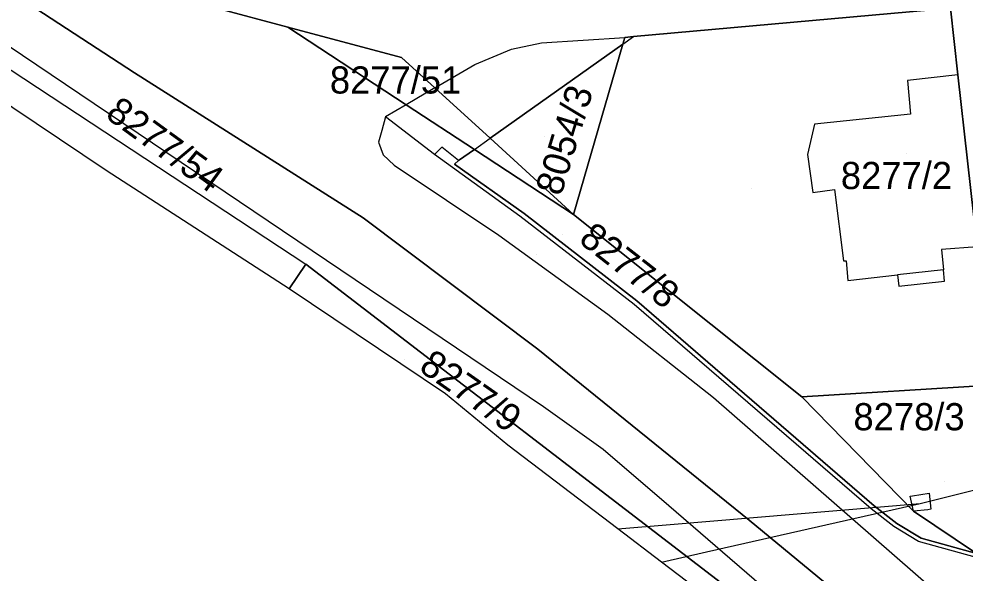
# Model space of a CAD drawing. Extents: x -266199 to -261993, y -1239047 to -1235108.
# Drawn here: x -263993.8 to -263924.1, y -1236712 to -1236671.2 of the extents above; entities that cross this region are included whole.
import ezdxf

# ---------------------------------------------------------------- set-up
doc = ezdxf.new("R2010")
doc.units = 0
for name, color, linetype in [('body_kn', 7, 'Continuous'), ('kladpar_druhypozemkov', 7, 'Continuous'), ('kladpar_hranice', 7, 'Continuous'), ('kladpar_parcelnecisla', 7, 'Continuous'), ('kladpar_plochy', 7, 'Continuous'), ('linie', 7, 'Continuous'), ('zappar_hrandruhpozemk', 7, 'Continuous'), ('znacky', 7, 'Continuous'), ('zuob_linie', 7, 'Continuous'), ('zuob_plochy', 7, 'Continuous')]:
    doc.layers.add(name, color=color, linetype=linetype)

msp = doc.modelspace()

# ---------------------------------------------------------------- linework, layer by layer
at = {"layer": 'body_kn'}
for p, q in [((-263973.97, -1236671.79), (-263973.97, -1236671.79)), ((-263973.97, -1236671.79), (-263973.97, -1236671.79)), ((-263949.18, -1236672.54), (-263949.18, -1236672.54)), ((-263949.18, -1236672.54), (-263949.18, -1236672.54)), ((-263948.55, -1236672.48), (-263948.55, -1236672.48)), ((-263955.31, -1236672.93), (-263955.31, -1236672.93)), ((-263949.33, -1236673.03), (-263949.33, -1236673.03)), ((-263949.33, -1236673.03), (-263949.33, -1236673.03)), ((-263957.51, -1236673.4), (-263957.51, -1236673.4)), ((-263965.62, -1236674.01), (-263965.62, -1236674.01)), ((-263960.21, -1236674.53), (-263960.21, -1236674.53)), ((-263985.26, -1236675.15), (-263985.26, -1236675.15)), ((-263924.67, -1236675.3), (-263924.67, -1236675.3)), ((-263924.67, -1236675.3), (-263924.67, -1236675.3)), ((-263928.37, -1236675.71), (-263928.37, -1236675.71)), ((-263963.16, -1236676.25), (-263963.16, -1236676.25)), ((-263963.16, -1236676.25), (-263963.16, -1236676.25)), ((-263965.27, -1236677.49), (-263965.27, -1236677.49)), ((-263965.27, -1236677.49), (-263965.27, -1236677.49)), ((-263966.79, -1236678.38), (-263966.79, -1236678.38)), ((-263928.15, -1236678.19), (-263928.15, -1236678.19)), ((-263967.05, -1236679.4), (-263967.05, -1236679.4)), ((-263935.23, -1236678.93), (-263935.23, -1236678.93)), ((-263959.09, -1236679.96), (-263959.09, -1236679.96)), ((-263959.09, -1236679.96), (-263959.09, -1236679.96)), ((-263967.29, -1236680.25), (-263967.29, -1236680.25)), ((-263962.65, -1236680.61), (-263962.65, -1236680.61)), ((-263960.25, -1236680.78), (-263960.25, -1236680.78)), ((-263966.97, -1236681.19), (-263966.97, -1236681.19)), ((-263963.19, -1236681.16), (-263963.19, -1236681.16)), ((-263961.41, -1236681.6), (-263961.41, -1236681.6)), ((-263961.41, -1236681.6), (-263961.41, -1236681.6)), ((-263935.73, -1236681.15), (-263935.73, -1236681.15)), ((-263966.16, -1236681.94), (-263966.16, -1236681.94)), ((-263961.71, -1236681.86), (-263961.71, -1236681.86)), ((-263987.33, -1236682.33), (-263987.33, -1236682.33)), ((-263935.34, -1236683.96), (-263935.34, -1236683.96)), ((-263933.76, -1236683.73), (-263933.76, -1236683.73)), ((-263956.91, -1236685.69), (-263956.91, -1236685.69)), ((-263956.59, -1236685.49), (-263956.59, -1236685.49)), ((-263952.95, -1236685.56), (-263952.95, -1236685.56)), ((-263952.95, -1236685.56), (-263952.95, -1236685.56)), ((-263968.42, -1236685.82), (-263968.42, -1236685.82)), ((-263958.45, -1236687.1), (-263958.45, -1236687.1)), ((-263925.88, -1236688.15), (-263925.88, -1236688.15)), ((-263972.66, -1236689.22), (-263972.66, -1236689.22)), ((-263933.08, -1236688.99), (-263933.08, -1236688.99)), ((-263932.9, -1236688.97), (-263932.9, -1236688.97)), ((-263925.74, -1236689.64), (-263925.74, -1236689.64)), ((-263925.74, -1236689.64), (-263925.74, -1236689.64)), ((-263932.76, -1236690.42), (-263932.76, -1236690.42)), ((-263929.11, -1236690.01), (-263929.11, -1236690.01)), ((-263929.11, -1236690.01), (-263929.11, -1236690.01)), ((-263925.66, -1236690.48), (-263925.66, -1236690.48)), ((-263973.88, -1236691.05), (-263973.88, -1236691.05)), ((-263973.88, -1236691.05), (-263973.88, -1236691.05)), ((-263929.02, -1236690.85), (-263929.02, -1236690.85)), ((-263929.02, -1236690.85), (-263929.02, -1236690.85)), ((-263948.3, -1236691.93), (-263948.3, -1236691.93)), ((-263948.49, -1236692.2), (-263948.49, -1236692.2)), ((-263950.42, -1236692.91), (-263950.42, -1236692.91)), ((-263955.59, -1236695.48), (-263955.59, -1236695.48)), ((-263962.36, -1236698.77), (-263962.36, -1236698.77)), ((-263942.65, -1236699.03), (-263942.65, -1236699.03)), ((-263936.15, -1236698.98), (-263936.15, -1236698.98)), ((-263936.15, -1236698.98), (-263936.15, -1236698.98)), ((-263955.16, -1236699.71), (-263955.16, -1236699.71)), ((-263957.78, -1236702.55), (-263957.78, -1236702.55)), ((-263950.76, -1236702.84), (-263950.76, -1236702.84)), ((-263928.19, -1236706.3), (-263928.19, -1236706.3)), ((-263928.19, -1236706.3), (-263928.19, -1236706.3)), ((-263928.02, -1236706.27), (-263928.02, -1236706.27)), ((-263926.79, -1236706.08), (-263926.79, -1236706.08)), ((-263945.93, -1236706.98), (-263945.93, -1236706.98)), ((-263931.04, -1236707.23), (-263931.04, -1236707.23)), ((-263930.83, -1236707.01), (-263930.83, -1236707.01)), ((-263927.45, -1236706.84), (-263927.45, -1236706.84)), ((-263927.45, -1236706.84), (-263927.45, -1236706.84)), ((-263926.89, -1236707.29), (-263926.89, -1236707.29)), ((-263926.65, -1236707.26), (-263926.65, -1236707.26)), ((-263940.04, -1236708.05), (-263940.04, -1236708.05)), ((-263927.94, -1236707.41), (-263927.94, -1236707.41)), ((-263949.7, -1236708.69), (-263949.7, -1236708.69)), ((-263949.7, -1236708.69), (-263949.7, -1236708.69)), ((-263945.83, -1236708.37), (-263945.83, -1236708.37)), ((-263929.38, -1236708.53), (-263929.38, -1236708.53)), ((-263929.17, -1236708.3), (-263929.17, -1236708.3)), ((-263927.37, -1236709.38), (-263927.37, -1236709.38)), ((-263927.57, -1236709.62), (-263927.57, -1236709.62)), ((-263943.17, -1236710.39), (-263943.17, -1236710.39)), ((-263946.49, -1236711.14), (-263946.49, -1236711.14)), ((-263946.49, -1236711.14), (-263946.49, -1236711.14))]:
    msp.add_line(p, q, dxfattribs=at)
at = {"layer": 'kladpar_druhypozemkov'}
for p, q in [((-263966.72, -1236675.04), (-263966.72, -1236675.04)), ((-263955.09, -1236679.86), (-263955.09, -1236679.86)), ((-263981.77, -1236680.4), (-263981.77, -1236680.4)), ((-263928.43, -1236681.1), (-263928.43, -1236681.1)), ((-263939.88, -1236683.69), (-263939.88, -1236683.69)), ((-263953.75, -1236687.04), (-263953.75, -1236687.04)), ((-263955.65, -1236688.54), (-263955.65, -1236688.54)), ((-263965.39, -1236696.25), (-263965.39, -1236696.25)), ((-263925.69, -1236705.24), (-263925.69, -1236705.24))]:
    msp.add_line(p, q, dxfattribs=at)
at = {"layer": 'kladpar_hranice'}
for p, q in [((-263979.29, -1236670.37), (-263973.97, -1236671.79)), ((-263949.18, -1236672.54), (-263949.33, -1236673.03)), ((-263959.09, -1236679.96), (-263949.33, -1236673.03)), ((-263949.33, -1236673.03), (-263959.09, -1236679.96)), ((-263960.25, -1236680.78), (-263965.27, -1236677.49)), ((-263952.95, -1236685.56), (-263960.25, -1236680.78)), ((-263936.15, -1236698.98), (-263922.63, -1236698.16))]:
    msp.add_line(p, q, dxfattribs=at)
for points in [[(-263876.36, -1236792.79), (-263881.97, -1236783.58), (-263893.61, -1236766.35), (-263894.69, -1236764.14), (-263895.72, -1236762.04), (-263898.16, -1236757.74), (-263901.9, -1236750.95), (-263907.43, -1236742.59), (-263914.23, -1236734.19), (-263921.88, -1236725.38), (-263933.99, -1236713.05), (-263940.04, -1236708.05), (-263955.59, -1236695.48), (-263968.42, -1236685.82), (-263985.26, -1236675.15), (-264000.86, -1236664.98), (-264006.59, -1236661.26), (-264023.26, -1236647.47), (-264034.09, -1236634.19), (-264030.77, -1236628.22), (-264029.72, -1236626.33)], [(-264034.09, -1236634.19), (-264023.26, -1236647.47), (-264006.59, -1236661.26), (-264000.86, -1236664.98), (-263985.26, -1236675.15), (-263968.42, -1236685.82), (-263955.59, -1236695.48), (-263940.04, -1236708.05), (-263933.99, -1236713.05), (-263921.88, -1236725.38), (-263914.23, -1236734.19), (-263907.43, -1236742.59), (-263901.9, -1236750.95), (-263898.16, -1236757.74), (-263895.72, -1236762.04), (-263894.69, -1236764.14), (-263893.61, -1236766.35), (-263881.97, -1236783.58), (-263876.36, -1236792.79)], [(-263876.36, -1236792.79), (-263883.16, -1236784.25), (-263887.81, -1236778.4), (-263898, -1236765.57), (-263902.4, -1236760.03), (-263905.59, -1236756.04), (-263911.59, -1236748.3), (-263913.37, -1236746.01), (-263914.83, -1236743.48), (-263917.78, -1236738.33), (-263921.39, -1236734.57), (-263923.38, -1236732.67), (-263921.58, -1236731.65), (-263940.7, -1236713.75), (-263972.66, -1236689.22), (-263973.88, -1236691.05), (-263987.33, -1236682.33), (-264002.89, -1236671.92), (-264012.19, -1236664.95), (-264016.56, -1236661.67), (-264018.88, -1236659.83), (-264035.99, -1236644.25), (-264036.82, -1236640.18)], [(-263890.61, -1236669.9), (-263898.4, -1236668.61), (-263900.46, -1236668.35), (-263900.58, -1236668.36), (-263921.92, -1236670.12), (-263925.22, -1236670.39), (-263948.55, -1236672.48), (-263949.18, -1236672.54)], [(-263922.63, -1236698.16), (-263923.24, -1236687.94), (-263924.67, -1236675.3), (-263925.22, -1236670.39), (-263921.92, -1236670.12), (-263900.58, -1236668.36)], [(-263959.09, -1236679.96), (-263963.16, -1236676.25), (-263965.62, -1236674.01), (-263973.97, -1236671.79), (-263979.29, -1236670.37)], [(-263949.18, -1236672.54), (-263948.55, -1236672.48), (-263925.22, -1236670.39)], [(-263925.22, -1236670.39), (-263924.67, -1236675.3), (-263923.24, -1236687.94), (-263922.63, -1236698.16)], [(-263973.97, -1236671.79), (-263965.27, -1236677.49), (-263960.25, -1236680.78)], [(-263965.27, -1236677.49), (-263973.97, -1236671.79), (-263965.62, -1236674.01), (-263963.16, -1236676.25), (-263959.09, -1236679.96), (-263952.95, -1236685.56)], [(-263952.95, -1236685.56), (-263949.33, -1236673.03), (-263949.18, -1236672.54)], [(-263949.33, -1236673.03), (-263952.95, -1236685.56), (-263959.09, -1236679.96)], [(-263960.25, -1236680.78), (-263961.41, -1236681.6), (-263961.71, -1236681.86), (-263956.59, -1236685.49), (-263948.3, -1236691.93), (-263930.83, -1236707.01), (-263929.17, -1236708.3), (-263927.37, -1236709.38), (-263923.29, -1236710.52), (-263923.04, -1236710.78), (-263917.91, -1236716.05), (-263908.09, -1236726.14), (-263904.86, -1236729.46), (-263902.65, -1236731.73), (-263901.68, -1236733.21), (-263900.45, -1236736.03), (-263896.38, -1236740.14), (-263892.49, -1236746.25), (-263885.56, -1236757.13)], [(-263923.29, -1236710.52), (-263927.37, -1236709.38), (-263929.17, -1236708.3), (-263930.83, -1236707.01), (-263948.3, -1236691.93), (-263956.59, -1236685.49), (-263961.71, -1236681.86), (-263961.41, -1236681.6), (-263960.25, -1236680.78)], [(-263960.25, -1236680.78), (-263952.95, -1236685.56), (-263936.15, -1236698.98), (-263927.94, -1236707.41), (-263923.29, -1236710.52)], [(-263922.63, -1236698.16), (-263936.15, -1236698.98), (-263952.95, -1236685.56)], [(-263973.88, -1236691.05), (-263972.66, -1236689.22), (-263940.7, -1236713.75), (-263941.67, -1236714.8), (-263946.49, -1236711.14), (-263949.7, -1236708.69), (-263957.78, -1236702.55), (-263962.36, -1236698.77), (-263973.88, -1236691.05)], [(-263923.29, -1236710.52), (-263927.94, -1236707.41), (-263936.15, -1236698.98)]]:
    msp.add_lwpolyline(points, dxfattribs=at)
at = {"layer": 'kladpar_plochy'}
for points in [[(-263940.7, -1236713.75), (-263972.66, -1236689.22), (-263973.88, -1236691.05), (-263987.33, -1236682.33), (-264002.89, -1236671.92), (-264012.19, -1236664.95), (-264016.56, -1236661.67), (-264018.88, -1236659.83), (-264035.99, -1236644.25), (-264036.82, -1236640.18), (-264036.2, -1236638.63), (-264035.35, -1236636.51), (-264034.09, -1236634.19), (-264023.26, -1236647.47), (-264006.59, -1236661.26), (-264000.86, -1236664.98), (-263985.26, -1236675.15), (-263968.42, -1236685.82), (-263955.59, -1236695.48), (-263940.04, -1236708.05), (-263933.99, -1236713.05)], [(-263999.88, -1236659.03), (-263993.75, -1236663.01), (-263979.29, -1236670.37), (-263973.97, -1236671.79), (-263965.27, -1236677.49), (-263960.25, -1236680.78), (-263961.41, -1236681.6), (-263961.71, -1236681.86), (-263956.59, -1236685.49), (-263948.3, -1236691.93), (-263930.83, -1236707.01), (-263929.17, -1236708.3), (-263927.37, -1236709.38), (-263923.29, -1236710.52)], [(-263933.99, -1236713.05), (-263940.04, -1236708.05), (-263955.59, -1236695.48), (-263968.42, -1236685.82), (-263985.26, -1236675.15), (-264000.86, -1236664.98)]]:
    msp.add_lwpolyline(points, dxfattribs=at)
for points in [[(-263905.55, -1236663.85), (-263891.8, -1236662.79), (-263890.61, -1236669.9), (-263898.4, -1236668.61), (-263900.46, -1236668.35), (-263900.58, -1236668.36), (-263921.92, -1236670.12), (-263925.22, -1236670.39), (-263948.55, -1236672.48), (-263949.18, -1236672.54), (-263949.33, -1236673.03), (-263959.09, -1236679.96), (-263963.16, -1236676.25), (-263965.62, -1236674.01), (-263973.97, -1236671.79), (-263979.29, -1236670.37), (-263963.64, -1236668.85), (-263949.51, -1236667.59), (-263927.57, -1236665.86)], [(-263900.58, -1236668.36), (-263896.72, -1236679.37), (-263907.76, -1236697.26), (-263922.63, -1236698.16), (-263923.24, -1236687.94), (-263924.67, -1236675.3), (-263925.22, -1236670.39), (-263921.92, -1236670.12)], [(-263925.22, -1236670.39), (-263924.67, -1236675.3), (-263923.24, -1236687.94), (-263922.63, -1236698.16), (-263936.15, -1236698.98), (-263952.95, -1236685.56), (-263949.33, -1236673.03), (-263949.18, -1236672.54), (-263948.55, -1236672.48)], [(-263965.27, -1236677.49), (-263973.97, -1236671.79), (-263965.62, -1236674.01), (-263963.16, -1236676.25), (-263959.09, -1236679.96), (-263952.95, -1236685.56), (-263960.25, -1236680.78)], [(-263949.33, -1236673.03), (-263952.95, -1236685.56), (-263959.09, -1236679.96)], [(-263923.29, -1236710.52), (-263927.37, -1236709.38), (-263929.17, -1236708.3), (-263930.83, -1236707.01), (-263948.3, -1236691.93), (-263956.59, -1236685.49), (-263961.71, -1236681.86), (-263961.41, -1236681.6), (-263960.25, -1236680.78), (-263952.95, -1236685.56), (-263936.15, -1236698.98), (-263927.94, -1236707.41)], [(-263973.88, -1236691.05), (-263972.66, -1236689.22), (-263940.7, -1236713.75), (-263941.67, -1236714.8), (-263946.49, -1236711.14), (-263949.7, -1236708.69), (-263957.78, -1236702.55), (-263962.36, -1236698.77)], [(-263922.63, -1236698.16), (-263921.9, -1236710.55), (-263923.29, -1236710.52), (-263927.94, -1236707.41), (-263936.15, -1236698.98)]]:
    msp.add_lwpolyline(points, close=True, dxfattribs=at)
at = {"layer": 'linie'}
for points in [[(-263946.49, -1236711.14), (-263943.17, -1236710.39), (-263927.45, -1236706.84), (-263908.36, -1236702.07)], [(-263949.7, -1236708.69), (-263945.83, -1236708.37), (-263927.45, -1236706.84)]]:
    msp.add_lwpolyline(points, dxfattribs=at)
at = {"layer": 'zappar_hrandruhpozemk'}
for p, q in [((-263999.78, -1236671.38), (-263972.66, -1236689.22)), ((-263949.33, -1236673.03), (-263948.55, -1236672.48)), ((-263960.21, -1236674.53), (-263957.51, -1236673.4)), ((-263963.16, -1236676.25), (-263960.21, -1236674.53)), ((-263963.16, -1236676.25), (-263965.27, -1236677.49)), ((-263965.27, -1236677.49), (-263966.79, -1236678.38)), ((-263928.15, -1236678.19), (-263935.23, -1236678.93)), ((-263960.25, -1236680.78), (-263959.09, -1236679.96)), ((-263962.65, -1236680.61), (-263963.19, -1236681.16)), ((-263961.41, -1236681.6), (-263962.65, -1236680.61)), ((-263948.49, -1236692.2), (-263956.91, -1236685.69)), ((-263925.74, -1236689.64), (-263929.11, -1236690.01)), ((-263929.11, -1236690.01), (-263929.02, -1236690.85)), ((-263950.42, -1236692.91), (-263942.65, -1236699.03)), ((-263955.16, -1236699.71), (-263950.76, -1236702.84)), ((-263928.19, -1236706.3), (-263928.02, -1236706.27)), ((-263928.02, -1236706.27), (-263926.79, -1236706.08))]:
    msp.add_line(p, q, dxfattribs=at)
for points in [[(-264008.54, -1236663.79), (-264004.89, -1236666.35), (-263998.87, -1236670.23), (-263955.16, -1236699.71)], [(-263957.51, -1236673.4), (-263955.31, -1236672.93), (-263949.18, -1236672.54)], [(-263924.67, -1236675.3), (-263928.37, -1236675.71), (-263928.15, -1236678.19)], [(-263956.91, -1236685.69), (-263963.19, -1236681.16), (-263966.79, -1236678.38), (-263967.05, -1236679.4), (-263967.29, -1236680.25), (-263966.97, -1236681.19), (-263966.16, -1236681.94), (-263958.45, -1236687.1), (-263950.42, -1236692.91)], [(-263935.23, -1236678.93), (-263935.73, -1236681.15), (-263935.34, -1236683.96), (-263933.76, -1236683.73), (-263933.08, -1236688.99), (-263932.9, -1236688.97), (-263932.76, -1236690.42), (-263929.11, -1236690.01)], [(-263923.24, -1236687.94), (-263925.88, -1236688.15), (-263925.74, -1236689.64)], [(-263929.02, -1236690.85), (-263925.66, -1236690.48), (-263925.74, -1236689.64)], [(-263923.04, -1236710.78), (-263923.39, -1236710.78), (-263927.57, -1236709.62), (-263929.38, -1236708.53), (-263931.04, -1236707.23), (-263948.49, -1236692.2)], [(-263942.65, -1236699.03), (-263926.43, -1236713.2), (-263924.75, -1236714.5), (-263923.01, -1236715.61)], [(-263950.76, -1236702.84), (-263945.93, -1236706.98), (-263939.67, -1236712.41), (-263933.67, -1236717.68)], [(-263926.79, -1236706.08), (-263926.65, -1236707.26), (-263926.89, -1236707.29), (-263927.94, -1236707.41), (-263928.19, -1236706.3)]]:
    msp.add_lwpolyline(points, dxfattribs=at)
at = {"layer": 'znacky'}
msp.add_line((-263927.45, -1236706.84), (-263927.45, -1236706.84), dxfattribs=at)
at = {"layer": 'zuob_linie'}
msp.add_lwpolyline([(-263941.67, -1236714.8), (-263946.49, -1236711.14), (-263949.7, -1236708.69), (-263957.78, -1236702.55), (-263962.36, -1236698.77), (-263973.88, -1236691.05), (-263987.33, -1236682.33), (-264002.89, -1236671.92), (-264012.19, -1236664.95), (-264016.56, -1236661.67), (-264018.88, -1236659.83), (-264035.99, -1236644.25), (-264036.82, -1236640.18), (-264037.62, -1236636.82), (-264042.85, -1236624.54), (-264044.6, -1236620.44)], dxfattribs=at)
at = {"layer": 'zuob_plochy'}
msp.add_lwpolyline([(-263941.67, -1236714.8), (-263946.49, -1236711.14), (-263949.7, -1236708.69), (-263957.78, -1236702.55), (-263962.36, -1236698.77), (-263973.88, -1236691.05), (-263987.33, -1236682.33), (-264002.89, -1236671.92), (-264012.19, -1236664.95), (-264016.56, -1236661.67), (-264018.88, -1236659.83), (-264035.99, -1236644.25), (-264036.82, -1236640.18), (-264037.62, -1236636.82), (-264042.85, -1236624.54), (-264044.6, -1236620.44)], dxfattribs=at)

# ---------------------------------------------------------------- texts
at = {"layer": 'kladpar_parcelnecisla'}
for s, p in [('8277/51', (-263970.88, -1236676.67)), ('8277/2', (-263933.28, -1236683.7)), ('8278/3', (-263932.355, -1236701.45))]:
    msp.add_text(s, height=2, dxfattribs=at).set_placement(p)
for s, rotation, p in [('8054/3', 73, (-263953.876, -1236684.281)), ('8277/54', 324, (-263987.491, -1236678.385)), ('8277/8', 322, (-263952.655, -1236687.573)), ('8277/9', 325, (-263964.416, -1236697.014))]:
    msp.add_text(s, height=2, rotation=rotation, dxfattribs=at).set_placement(p)

doc.saveas('drawing.dxf')
